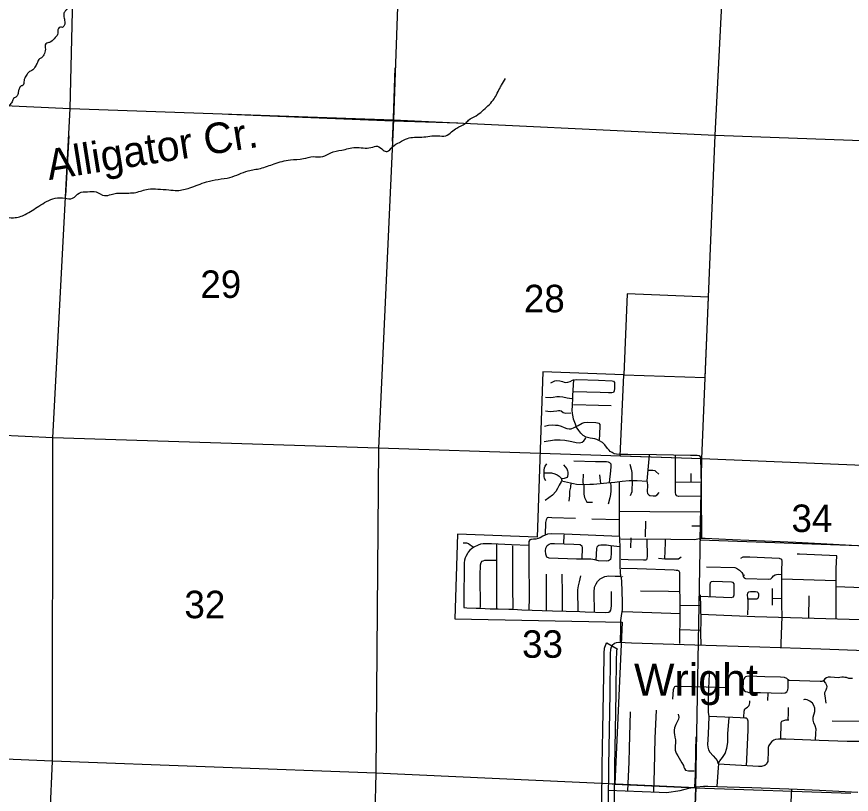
# Model space of a CAD drawing. Extents: x 1219626 to 1426462, y 456797 to 752399.
# Drawn here: x 1280912 to 1294578, y 533458 to 546194 of the extents above; entities that cross this region are included whole.
import ezdxf

# ---------------------------------------------------------------- set-up
doc = ezdxf.new("R2010")
doc.units = 0
for name, color, linetype in [('Communities and Subdivisions Names without Post Office', 7, 'Continuous'), ('Local Roads Divided Highway Outline and Fill', 7, 'Continuous'), ('Local Roads Improved', 7, 'Continuous'), ('Local Roads Paved', 7, 'Continuous'), ('Masks', 7, 'Continuous'), ('Narrow River Creek and Branch and Slough', 7, 'Continuous'), ('Narrow River Creek and Branch and Slough Text', 7, 'Continuous'), ('Section Lines', 7, 'Continuous'), ('Section Numbers', 7, 'Continuous'), ('State Routes Highway Center Lines', 7, 'Continuous')]:
    doc.layers.add(name, color=color, linetype=linetype)

msp = doc.modelspace()

# ---------------------------------------------------------------- linework, layer by layer
at = {"layer": 'Local Roads Divided Highway Outline and Fill'}
msp.add_line((1290574, 535941), (1290746, 535838), dxfattribs=at)
for points in [[(1290495, 533306), (1290501, 533927), (1290511, 534512), (1290523, 535116), (1290529, 535696), (1290531, 535768), (1290535, 535851), (1290557, 535911), (1290574, 535941)], [(1290746, 535838), (1290738, 535825), (1290733, 535811), (1290731, 535761), (1290729, 535692), (1290723, 535113), (1290711, 534509), (1290701, 533924), (1290695, 533300)]]:
    msp.add_lwpolyline(points, dxfattribs=at)
at = {"layer": 'Local Roads Improved'}
msp.add_lwpolyline([(1294330, 537155), (1294339, 537365), (1293732, 537390), (1293691, 537391)], dxfattribs=at)
at = {"layer": 'Local Roads Paved'}
for p, q in [((1290457, 538690), (1290469, 538550)), ((1291949, 538711), (1291949, 538574)), ((1291700, 538573), (1292123, 538575)), ((1290331, 537970), (1290783, 537957)), ((1291209, 537930), (1291205, 537673)), ((1291967, 537857), (1292131, 537857)), ((1289870, 537710), (1289864, 537562)), ((1290966, 537659), (1290965, 537497)), ((1289581, 537064), (1289581, 536467)), ((1290834, 537028), (1290835, 537022)), ((1292830, 537044), (1292827, 537052)), ((1294329, 536955), (1293436, 536982)), ((1294759, 536837), (1294329, 536855)), ((1293285, 536829), (1293280, 536554)), ((1293882, 536706), (1293880, 536345)), ((1293437, 536662), (1293282, 536663)), ((1291774, 536555), (1292114, 536549)), ((1291773, 536156), (1292117, 536145)), ((1293213, 535117), (1293208, 534993)), ((1294712, 534649), (1294266, 534657))]:
    msp.add_line(p, q, dxfattribs=at)
for points in [[(1289656, 540199), (1289722, 540230), (1289759, 540236), (1289803, 540232), (1289849, 540218), (1289878, 540210), (1289902, 540205), (1289934, 540206), (1289976, 540221), (1290013, 540242), (1290085, 540250), (1290438, 540239), (1290665, 540231), (1290685, 540224), (1290698, 540204), (1290701, 540163), (1290701, 540102), (1290697, 540064), (1290682, 540041), (1290656, 540033), (1290604, 540034), (1290467, 540038), (1290029, 540050)], [(1290027, 540254), (1290013, 539984), (1290013, 539953), (1290007, 539822), (1290004, 539749), (1290007, 539694), (1290013, 539666), (1290026, 539607), (1290044, 539555), (1290072, 539484)], [(1289573, 539964), (1289647, 539959), (1289699, 539963), (1289756, 539974), (1289801, 539974), (1289855, 539968), (1289926, 539950), (1290000, 539938)], [(1290027, 539843), (1290441, 539834), (1290648, 539826)], [(1289571, 539736), (1289649, 539728), (1289702, 539731), (1289756, 539741), (1289781, 539744), (1289806, 539746), (1289825, 539737), (1289858, 539714), (1289882, 539704), (1289903, 539701), (1289987, 539707)], [(1289552, 539489), (1289619, 539503), (1289678, 539509), (1289734, 539506), (1289771, 539502), (1289825, 539487), (1289876, 539468), (1289919, 539451), (1289957, 539445), (1289991, 539446), (1290041, 539463), (1290107, 539500), (1290169, 539534), (1290206, 539550), (1290252, 539551), (1290395, 539546), (1290422, 539543), (1290442, 539537), (1290462, 539516), (1290462, 539496), (1290455, 539353), (1290451, 539264)], [(1292132, 537661), (1292133, 537760), (1292130, 537890), (1292127, 538183), (1292124, 538486), (1292119, 538764), (1292116, 538948), (1292114, 538975), (1292102, 538993), (1292086, 539002), (1292055, 539007), (1291944, 539008), (1291390, 539017), (1290920, 539025), (1290786, 539022), (1290735, 539028), (1290694, 539036), (1290661, 539054), (1290629, 539075), (1290612, 539093), (1290587, 539122), (1290543, 539184), (1290503, 539221), (1290444, 539255), (1290414, 539269), (1290378, 539279), (1290303, 539292), (1290238, 539310), (1290188, 539336), (1290149, 539374), (1290115, 539415), (1290074, 539478), (1290072, 539484)], [(1289549, 539239), (1289718, 539261), (1289809, 539263), (1289885, 539259), (1289976, 539244), (1290004, 539236), (1290072, 539219), (1290134, 539216), (1290171, 539223), (1290200, 539247), (1290217, 539270), (1290229, 539296)], [(1290617, 538565), (1290640, 538756), (1290648, 538827), (1290647, 538864), (1290626, 538887), (1290600, 538899), (1290568, 538904), (1290387, 538906), (1290034, 538914)], [(1291267, 539014), (1291231, 538594), (1291233, 538571), (1291240, 538518), (1291238, 538415), (1291243, 538385), (1291261, 538363), (1291277, 538352), (1291333, 538344), (1291370, 538345), (1291399, 538362), (1291431, 538403)], [(1292126, 538340), (1291751, 538335), (1291722, 538344), (1291704, 538367), (1291700, 538399), (1291700, 538496), (1291700, 539012)], [(1289578, 538591), (1289552, 538630), (1289547, 538664), (1289551, 538714), (1289550, 538766), (1289553, 538806), (1289565, 538831), (1289594, 538871)], [(1289864, 538853), (1289920, 538786), (1289933, 538758), (1289937, 538732), (1289939, 538703), (1289933, 538664), (1289924, 538645), (1289879, 538628), (1289830, 538624)], [(1290949, 538864), (1290972, 538782), (1290982, 538726), (1290987, 538617)], [(1291426, 538701), (1291379, 538746), (1291364, 538754), (1291328, 538762), (1291291, 538761), (1291258, 538761)], [(1289551, 538722), (1289667, 538723), (1289724, 538705), (1289763, 538689), (1289793, 538669), (1289825, 538636), (1289839, 538603), (1289830, 538574), (1289796, 538523), (1289769, 538465), (1289740, 538415), (1289688, 538359), (1289564, 538268)], [(1290187, 538702), (1290183, 538569), (1290185, 538531)], [(1290987, 538617), (1290988, 538549), (1290987, 538462), (1290984, 538412), (1290955, 538347)], [(1289835, 538590), (1290077, 538539), (1290182, 538531), (1290297, 538535), (1290359, 538539), (1290576, 538562), (1290708, 538573), (1290826, 538584)], [(1289961, 538258), (1289967, 538354), (1289971, 538424), (1289984, 538491), (1289993, 538557)], [(1290196, 538531), (1290196, 538465), (1290198, 538372), (1290207, 538320), (1290234, 538263), (1290250, 538244), (1290341, 538243)], [(1290636, 538567), (1290639, 538498), (1290638, 538431), (1290633, 538366), (1290623, 538314), (1290599, 538211)], [(1290799, 535940), (1290805, 536203), (1290806, 536303), (1290822, 536421), (1290830, 536481), (1290830, 536603), (1290826, 536783), (1290822, 536946), (1290814, 537005), (1290806, 537038), (1290798, 537088), (1290791, 537207), (1290793, 537264), (1290794, 537515), (1290784, 537736), (1290783, 537966), (1290780, 538253), (1290780, 538541), (1290780, 538580)], [(1290826, 538584), (1290941, 538598), (1291007, 538599), (1291074, 538598), (1291232, 538589)], [(1290782, 538095), (1291280, 538088), (1292128, 538084)], [(1290064, 537974), (1289676, 537988), (1289623, 537990), (1289600, 537984), (1289581, 537956), (1289571, 537909), (1289567, 537709)], [(1290786, 537681), (1289879, 537719), (1289665, 537722), (1289605, 537720), (1289567, 537702), (1289526, 537686), (1289483, 537660), (1289449, 537646), (1289410, 537636), (1289374, 537636), (1289344, 537634), (1289330, 537634), (1289313, 537626), (1289298, 537599), (1289300, 537286), (1289303, 536687), (1289300, 536476)], [(1290805, 537642), (1291625, 537635), (1292010, 537632), (1292066, 537641), (1292109, 537650), (1292133, 537654), (1292183, 537652), (1292634, 537634), (1292900, 537618), (1293670, 537585), (1294280, 537556), (1294786, 537527)], [(1288222, 537576), (1288275, 537575), (1288309, 537564), (1288339, 537545), (1288384, 537510)], [(1289291, 537534), (1289013, 537543), (1288686, 537558), (1288605, 537561), (1288548, 537558), (1288507, 537553), (1288467, 537540), (1288398, 537507), (1288358, 537478), (1288331, 537455), (1288305, 537423), (1288292, 537402), (1288268, 537352), (1288258, 537332), (1288246, 537291), (1288238, 537247), (1288239, 537100), (1288236, 536755), (1288231, 536517), (1288284, 536511), (1288436, 536508), (1288500, 536507), (1288664, 536498), (1288794, 536495), (1288968, 536493), (1289039, 536489), (1289184, 536480), (1289684, 536463), (1290131, 536450), (1290220, 536447), (1290553, 536438), (1290606, 536442), (1290629, 536456), (1290641, 536474), (1290647, 536500), (1290649, 536548), (1290652, 536779)], [(1288769, 537547), (1288770, 537197), (1288771, 536602), (1288771, 536501)], [(1289040, 536503), (1289035, 536858), (1289035, 537525)], [(1290648, 537516), (1290646, 537394), (1290643, 537342), (1290633, 537303), (1290603, 537282), (1290562, 537279), (1290441, 537284), (1290378, 537300), (1290314, 537307), (1290081, 537309), (1289632, 537323), (1289593, 537341), (1289575, 537389), (1289570, 537444), (1289577, 537490), (1289599, 537531), (1289632, 537555), (1289659, 537568), (1289718, 537568), (1290035, 537554), (1290141, 537551), (1290168, 537528), (1290172, 537496), (1290165, 537313)], [(1290794, 537510), (1290636, 537529), (1290571, 537537), (1290475, 537541), (1290444, 537533), (1290425, 537521), (1290413, 537504), (1290406, 537482), (1290395, 537295)], [(1291231, 537629), (1291236, 537353), (1291232, 537319), (1291224, 537299), (1291209, 537293), (1291174, 537293), (1290922, 537300), (1290809, 537305)], [(1291419, 537324), (1291525, 537316), (1291535, 537576), (1291536, 537636)], [(1288504, 536518), (1288503, 537041), (1288507, 537219), (1288516, 537257), (1288534, 537274), (1288551, 537284), (1288575, 537294), (1288761, 537292)], [(1291525, 537316), (1291664, 537313), (1291746, 537312), (1291790, 537349)], [(1292771, 537327), (1292810, 537350), (1292917, 537349), (1293395, 537326), (1293436, 537307), (1293443, 537271), (1293436, 537126), (1293437, 536565), (1293439, 536371), (1293424, 535930), (1293426, 535867)], [(1291770, 535928), (1291776, 536441), (1291768, 537043), (1291768, 537091), (1291760, 537110), (1291738, 537122), (1291709, 537126), (1291678, 537129), (1291071, 537151), (1290808, 537159)], [(1292206, 537183), (1292671, 537173), (1292699, 537160), (1292748, 537130), (1292786, 537093), (1292802, 537061), (1292809, 537026), (1292823, 537003), (1292845, 536995), (1293224, 536982), (1293262, 536987), (1293281, 537010), (1293302, 537036), (1293331, 537053), (1293354, 537057), (1293385, 537062), (1293436, 537057)], [(1294329, 536331), (1294329, 536886), (1294330, 537155)], [(1289839, 537063), (1289846, 536749), (1289844, 536458)], [(1290104, 536450), (1290101, 536809), (1290109, 536874), (1290129, 536940), (1290151, 537035)], [(1290371, 536443), (1290367, 536770), (1290375, 536849), (1290398, 536907), (1290424, 536944), (1290467, 536987), (1290510, 537010), (1290544, 537023), (1290606, 537035), (1290712, 537033), (1290807, 537031)], [(1292111, 536701), (1292612, 536684), (1292648, 536694), (1292659, 536726), (1292658, 536801), (1292659, 536905), (1292645, 536925), (1292617, 536934), (1292323, 536946), (1292286, 536939), (1292265, 536920), (1292259, 536892), (1292262, 536700)], [(1291128, 536793), (1291585, 536783), (1291772, 536780)], [(1292120, 535906), (1292116, 536098), (1292118, 536314), (1292111, 536727)], [(1292885, 536396), (1292890, 536553), (1292888, 536629), (1292882, 536674), (1292879, 536719), (1292884, 536756), (1292900, 536775), (1292928, 536780), (1292957, 536782), (1293011, 536777), (1293037, 536772), (1293051, 536759), (1293059, 536743), (1293057, 536706), (1293055, 536681), (1293045, 536664), (1293029, 536655), (1292982, 536654), (1292887, 536656)], [(1291776, 536414), (1291003, 536441), (1290837, 536446)], [(1292112, 536408), (1292999, 536371), (1293968, 536342), (1294737, 536319)], [(1290660, 535889), (1290647, 535868), (1290634, 535831), (1290631, 535765), (1290629, 535694), (1290623, 535115), (1290611, 534511), (1290601, 533926), (1290595, 533303)], [(1294811, 535809), (1294077, 535834), (1293082, 535866), (1292017, 535900), (1290980, 535934), (1290770, 535942), (1290728, 535938), (1290698, 535927), (1290665, 535897), (1290660, 535889)], [(1292250, 535429), (1292237, 535070), (1292235, 534805), (1292244, 534734), (1292232, 534441), (1292225, 534275), (1292229, 534228), (1292241, 534189), (1292264, 534148), (1292318, 534087), (1292353, 534046), (1292380, 534010), (1292393, 533976), (1292401, 533954), (1292396, 533899), (1292378, 533588)], [(1292528, 535162), (1292531, 535320), (1292533, 535422)], [(1294598, 535356), (1294572, 535353), (1294553, 535355), (1294536, 535356), (1294498, 535370), (1294471, 535373), (1294449, 535375), (1294421, 535375), (1294390, 535370), (1294369, 535367), (1294237, 535375), (1294197, 535375), (1294171, 535367), (1294146, 535350), (1294130, 535324), (1294113, 535310), (1294096, 535307), (1294070, 535307), (1293562, 535324), (1293547, 535332), (1293521, 535355), (1293482, 535371), (1293421, 535375), (1293161, 535380), (1292899, 535393), (1292869, 535390), (1292844, 535381), (1292829, 535368), (1292817, 535349), (1292807, 535323), (1292808, 535282), (1292804, 535214), (1292809, 535186), (1292813, 535172), (1292825, 535156), (1292843, 535141), (1292872, 535134), (1292902, 535128), (1293091, 535125), (1293442, 535114), (1293493, 535119), (1293523, 535139), (1293539, 535168), (1293544, 535201), (1293544, 535274), (1293546, 535332)], [(1291658, 535016), (1291666, 535177), (1291675, 535204), (1291690, 535221), (1291707, 535228), (1291722, 535230), (1292201, 535217), (1292529, 535205)], [(1294124, 535319), (1294156, 535277), (1294172, 535247), (1294178, 535217), (1294174, 535194), (1294161, 535162), (1294149, 535141), (1294142, 535122), (1294140, 535099), (1294143, 535072), (1294162, 534952)], [(1292821, 534722), (1292823, 534818), (1292834, 534856), (1292881, 534886), (1292907, 534914), (1292919, 534956), (1292919, 534990)], [(1293990, 534342), (1293999, 534460), (1294002, 534526), (1293985, 534581), (1293963, 534630), (1293954, 534670), (1293956, 534723), (1293981, 534812), (1293981, 534867), (1293963, 534915), (1293942, 534949), (1293898, 534983), (1293857, 535003), (1293826, 535009), (1293810, 535012), (1293797, 535003)], [(1290921, 533513), (1290941, 533984), (1290944, 534211), (1290965, 534808)], [(1291345, 533496), (1291356, 533858), (1291369, 534378), (1291386, 534836)], [(1293545, 534881), (1293543, 534791), (1293539, 534670)], [(1291744, 534772), (1291752, 534719), (1291750, 534688), (1291731, 534657), (1291704, 534600), (1291683, 534546), (1291678, 534506), (1291678, 534467), (1291681, 534438), (1291690, 534395), (1291700, 534349), (1291699, 534290), (1291695, 534264), (1291692, 534183), (1291711, 534133), (1291736, 534086), (1291803, 533974), (1291832, 533931), (1291837, 533900), (1291845, 533878), (1291862, 533853), (1291912, 533843), (1292004, 533841)], [(1292864, 533926), (1292870, 534029), (1292888, 534516), (1292891, 534655), (1292881, 534686), (1292860, 534703), (1292836, 534706), (1292760, 534711), (1292636, 534715), (1292244, 534732)], [(1292399, 533959), (1292427, 534005), (1292470, 534061), (1292512, 534126), (1292540, 534211), (1292554, 534304), (1292558, 534447), (1292577, 534714)], [(1293558, 534670), (1293501, 534670), (1293466, 534662), (1293436, 534648), (1293426, 534626), (1293419, 534360)], [(1292018, 533577), (1292026, 533780), (1292033, 534170), (1292039, 534402)], [(1294704, 534321), (1294510, 534324), (1294053, 534339), (1293504, 534360), (1293431, 534361), (1293387, 534360), (1293339, 534356), (1293308, 534345), (1293277, 534323), (1293253, 534297), (1293229, 534260), (1293219, 534225), (1293215, 534169), (1293209, 533994), (1293203, 533977), (1293191, 533953), (1293164, 533929), (1293110, 533914), (1293061, 533914), (1292401, 533954)], [(1290597, 533527), (1291432, 533492), (1291550, 533490), (1291776, 533523), (1291920, 533558), (1292043, 533582), (1292159, 533593), (1292229, 533593), (1292546, 533582), (1292949, 533567), (1293557, 533549), (1293691, 533543), (1294060, 533524), (1294268, 533514), (1294686, 533491)], [(1293543, 532258), (1293580, 533123), (1293602, 533547)]]:
    msp.add_lwpolyline(points, dxfattribs=at)
at = {"layer": 'Masks'}
msp.add_line((1281764, 544243), (1281713, 543268), dxfattribs=at)
for points in [[(1287064, 544157), (1287081, 544525), (1287111, 545358)], [(1284379, 544597), (1287079, 544488), (1288136, 544453)], [(1290665, 533627), (1292024, 533565), (1294573, 533474)]]:
    msp.add_lwpolyline(points, dxfattribs=at)
at = {"layer": 'Narrow River Creek and Branch and Slough'}
for points in [[(1281992, 546706), (1281965, 546641), (1281938, 546593), (1281911, 546561), (1281874, 546539), (1281810, 546523), (1281777, 546486), (1281772, 546437), (1281820, 546395), (1281815, 546368), (1281777, 546341), (1281745, 546325), (1281713, 546293), (1281686, 546250), (1281681, 546212), (1281697, 546132), (1281702, 546084), (1281681, 546041), (1281659, 546019), (1281627, 546025), (1281595, 546003), (1281579, 545901), (1281542, 545853), (1281472, 545783), (1281424, 545767), (1281386, 545751), (1281381, 545660), (1281354, 545569), (1281316, 545520), (1281274, 545494), (1281257, 545461), (1281231, 545402), (1281209, 545365), (1281188, 545333), (1281123, 545295), (1281081, 545252), (1281059, 545220), (1281032, 545150), (1281027, 545102), (1281016, 545070), (1280984, 545059), (1280952, 545011), (1280936, 544957), (1280931, 544920), (1280898, 544877), (1280861, 544855), (1280839, 544802), (1280813, 544770), (1280780, 544721), (1280754, 544678), (1280748, 544614), (1280770, 544560), (1280764, 544485), (1280727, 544426), (1280625, 544303), (1280593, 544276), (1280529, 544260), (1280502, 544217), (1280486, 544168), (1280486, 544126), (1280448, 544088), (1280416, 544050), (1280362, 544029), (1280330, 543975), (1280309, 543820), (1280287, 543750), (1280255, 543697), (1280196, 543659), (1280127, 543643), (1280078, 543605), (1280089, 543568), (1280116, 543514), (1280116, 543364), (1280110, 543241), (1280073, 543176), (1280014, 543101), (1279950, 542946), (1279918, 542897), (1279853, 542839), (1279816, 542774), (1279778, 542699), (1279767, 542624), (1279773, 542554), (1279746, 542495), (1279674, 542371), (1279636, 542337), (1279608, 542304), (1279438, 542229), (1279400, 542233), (1279310, 542200), (1279211, 542124)], [(1280272, 543718), (1280370, 543678), (1280434, 543625), (1280466, 543529), (1280508, 543476), (1280551, 543433), (1280604, 543242), (1280647, 543071), (1280721, 542933), (1280859, 542901), (1281051, 542954), (1281274, 543093), (1281402, 543167), (1281541, 543220), (1281700, 543220), (1281828, 543220), (1281934, 543306), (1282073, 543327), (1282211, 543327), (1282349, 543263), (1282456, 543284), (1282637, 543306), (1282860, 543316), (1283063, 543370), (1283222, 543370), (1283403, 543359), (1283541, 543348), (1283744, 543391), (1284020, 543487), (1284212, 543529), (1284404, 543561), (1284553, 543615), (1284702, 543668), (1284904, 543710), (1285127, 543785), (1285393, 543849), (1285606, 543870), (1285766, 543902), (1285926, 543902), (1286053, 543966), (1286234, 544009), (1286458, 544051), (1286713, 544051), (1286820, 544072), (1286915, 544009), (1286979, 543987), (1287064, 544062), (1287181, 544136), (1287309, 544200), (1287543, 544222), (1287809, 544243), (1287937, 544243), (1288033, 544307), (1288118, 544371), (1288256, 544445), (1288310, 544498), (1288437, 544573), (1288533, 544647), (1288629, 544733), (1288714, 544829), (1288767, 544914), (1288821, 545020), (1288852, 545073), (1288916, 545180)]]:
    msp.add_spline(points, degree=3, dxfattribs=at)
at = {"layer": 'Section Lines'}
for p, q in [((1281788, 544688), (1281913, 549987)), ((1287271, 549745), (1287080, 544504)), ((1292349, 544252), (1292625, 549578)), ((1276552, 544938), (1281788, 544688)), ((1281504, 539299), (1281788, 544688)), ((1281788, 544688), (1287080, 544504)), ((1287080, 544504), (1286836, 539128)), ((1287080, 544504), (1292349, 544252)), ((1292129, 538950), (1292349, 544252)), ((1292349, 544252), (1297728, 544055)), ((1281504, 539299), (1276383, 539544)), ((1281497, 533999), (1281504, 539299)), ((1286836, 539128), (1281504, 539299)), ((1286836, 539128), (1286795, 533803)), ((1292129, 538950), (1286836, 539128)), ((1292032, 533565), (1292129, 538950)), ((1297532, 538735), (1292129, 538950)), ((1281497, 533999), (1276187, 534239)), ((1281255, 528764), (1281497, 533999)), ((1286795, 533803), (1281497, 533999)), ((1286795, 533803), (1286632, 528522)), ((1292032, 533565), (1286795, 533803)), ((1291852, 528305), (1292032, 533565))]:
    msp.add_line(p, q, dxfattribs=at)
at = {"layer": 'State Routes Highway Center Lines'}
for p, q in [((1290906, 541656), (1290851, 540331)), ((1292239, 541601), (1290906, 541656)), ((1292185, 540286), (1292239, 541601)), ((1289528, 540375), (1289437, 537672)), ((1290851, 540331), (1289528, 540375)), ((1290795, 538995), (1290851, 540331)), ((1290851, 540331), (1292185, 540286)), ((1292129, 538950), (1290795, 538995)), ((1292105, 537622), (1292129, 538950)), ((1288131, 537716), (1288084, 536330)), ((1289437, 537672), (1288131, 537716)), ((1294847, 537524), (1292105, 537622)), ((1288084, 536330), (1290826, 536279)), ((1290826, 536279), (1290705, 533625)), ((1290705, 533625), (1292032, 533565)), ((1292032, 533565), (1291988, 532247))]:
    msp.add_line(p, q, dxfattribs=at)

# ---------------------------------------------------------------- texts
at = {"layer": 'Communities and Subdivisions Names without Post Office'}
msp.add_text('Wright', height=525, rotation=0.0004, dxfattribs=at).set_placement((1291020, 535073))
at = {"layer": 'Narrow River Creek and Branch and Slough Text'}
msp.add_text('Alligator Cr.', height=500, rotation=9.0009, dxfattribs=at).set_placement((1281441, 543517))
at = {"layer": 'Section Numbers'}
for s, p in [('29', (1283919, 541588)), ('28', (1289217, 541353)), ('34', (1293598, 537754)), ('32', (1283658, 536342)), ('33', (1289187, 535694))]:
    msp.add_text(s, height=450, rotation=0.0004, dxfattribs=at).set_placement(p)

doc.saveas('drawing.dxf')
